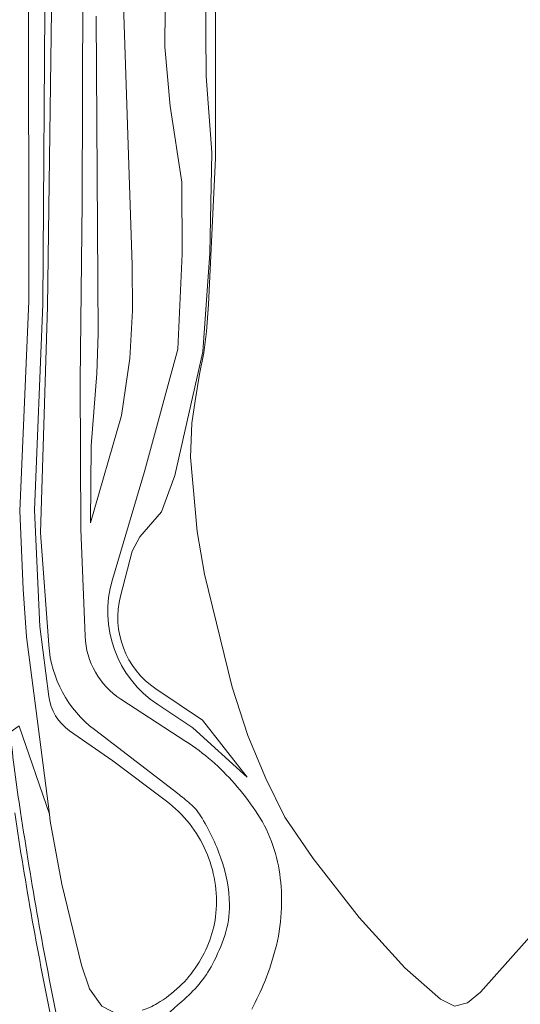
# Model space of a CAD drawing. Header units: metres. Extents: x 197700 to 204338, y 317132 to 325229.
# Tile 971 of 1056: x 198802 to 198887, y 321103 to 321270. Entities that reach past the tile are written whole.
import ezdxf

# ---------------------------------------------------------------- set-up
doc = ezdxf.new("R2010")
doc.units = ezdxf.units.M
for name, color, linetype, lineweight in [('B-WE-GR-BOUWLAND-GV', 80, 'Continuous', 13), ('B-WE-GR-GROENVOORZIENING-GV', 80, 'Continuous', 18), ('B-WE-OG-TERREIN_CULTUURSCHEIDING-GV', 7, 'Continuous', 18), ('B-WE-OG-WATER_GREPPEL-GV', 160, 'Continuous', 18), ('B-WE-VH-VERHARDING_ASFALT-GV', 252, 'Continuous', 18)]:
    doc.layers.add(name, color=color, linetype=linetype, lineweight=lineweight)

msp = doc.modelspace()

# ---------------------------------------------------------------- linework, layer by layer
at = {"layer": 'B-WE-GR-BOUWLAND-GV'}
msp.add_lwpolyline([(198835.019, 321290.353), (198835.019, 321246.808), (198833.829, 321221.955), (198833.455, 321217.386), (198832.995, 321213.766), (198832.255, 321210.147), (198831.562, 321205.588), (198830.986, 321201.801), (198830.759, 321196.04), (198831.863, 321183.373), (198833.118, 321176.108), (198837.842, 321156.918), (198840.458, 321148.743), (198843.534, 321141.393), (198846.746, 321134.857), (198851.584, 321127.8), (198859.4, 321117.763), (198867.147, 321109.228), (198873.221, 321103.907), (198875.596, 321102.746), (198877.793, 321103.287), (198879.99, 321105.077), (198892.477, 321119.148)], dxfattribs=at)
at = {"layer": 'B-WE-GR-GROENVOORZIENING-GV'}
for points in [[(198818.86, 321172.419), (198820.814, 321180.041), (198822.124, 321182.472), (198825.8, 321186.746), (198828.108, 321192.906), (198832.827, 321213.911), (198834.015, 321230.698), (198834.346, 321247.766), (198833.402, 321260.756), (198833.27, 321275.708), (198832.786, 321282.638), (198833.916, 321290.792), (198835.379, 321299.888), (198836.192, 321308.438), (198836.696, 321327.05), (198842.385, 321332.73), (198849.876, 321341.753)], [(198833.561, 321328.15), (198833.186, 321327.3), (198832.436, 321315.696), (198831.074, 321303.245), (198830.619, 321300.776), (198829.412, 321295.855), (198827.453, 321287.783), (198826.484, 321278.81), (198826.366, 321265.732), (198827.278, 321255.687), (198829.281, 321242.721), (198829.309, 321230.594), (198828.616, 321214.394), (198822.951, 321193.578), (198817.476, 321175.204)], [(198806.057, 321280.31), (198805.695, 321222.014), (198804.275, 321186.981), (198805.168, 321167.255), (198806.678, 321155.346)], [(198806.669, 321164.105), (198805.267, 321183.141), (198806.453, 321221.633), (198807.266, 321280.322)], [(198800.138, 321149.255), (198801.646, 321150.37), (198801.65, 321150.3), (198806.793, 321135.328), (198804.51, 321153.292), (198802.902, 321165.455), (198802.342, 321173.601), (198801.757, 321186.876), (198803.281, 321222.516), (198803.221, 321279.076)], [(198814.724, 321270.953), (198815.065, 321216.987), (198814.853, 321210.224), (198813.889, 321197.934), (198813.778, 321184.861), (198819.022, 321203.08), (198820.462, 321212.779), (198820.892, 321220.956), (198820.863, 321228.625), (198819.24, 321276.41)], [(198825.186, 321153.96), (198831.151, 321150.01), (198840.392, 321141.615), (198832.792, 321151.336), (198824.866, 321156.66)], [(198810.198, 321149.536), (198817.561, 321144.416), (198826.651, 321137.567)], [(198828.599, 321138.841), (198814.435, 321149.712)]]:
    msp.add_lwpolyline(points, dxfattribs=at)
for points in [[(198817.476, 321175.204, 0.3301704), (198825.186, 321153.96)], [(198824.866, 321156.66, -0.3176415), (198818.86, 321172.419)], [(198814.435, 321149.712, -0.2138516), (198806.669, 321164.105)], [(198806.678, 321155.346, 0.2124747), (198810.198, 321149.536)], [(198826.651, 321137.567, -0.0645921), (198830.549, 321133.755)], [(198830.693, 321137.132, 0.0149679), (198828.599, 321138.841)], [(198832.446, 321135.075, 0.0755702), (198830.693, 321137.132)], [(198835.921, 321127.859, 0.0533859), (198832.446, 321135.075)], [(198830.549, 321133.755, -0.0635165), (198833.358, 321129.083)], [(198833.358, 321129.083, -0.0639722), (198834.878, 321123.921)], [(198837.361, 321119.981, 0.0809711), (198835.921, 321127.859)], [(198834.878, 321123.921, -0.0624814), (198835.058, 321118.543)], [(198836.563, 321114.74, 0.0854454), (198837.361, 321119.981)], [(198835.058, 321118.543, -0.065282), (198834.016, 321113.917)], [(198834.49, 321109.861, 0.0403254), (198836.563, 321114.74)], [(198834.016, 321113.917, -0.0558333), (198831.897, 321109.675)], [(198831.897, 321109.675, -0.0597468), (198828.869, 321106.039)], [(198832.198, 321106.449, 0.0546566), (198834.49, 321109.861)], [(198828.869, 321106.039, -0.0533926), (198825.104, 321103.174)], [(198829.294, 321103.54, 0.0414586), (198832.198, 321106.449)], [(198821.733, 321091.836, -0.1629022), (198829.294, 321103.54)], [(198825.104, 321103.174, -0.0623117), (198822.52, 321102.019)]]:
    msp.add_lwpolyline(points, format="xyb", dxfattribs=at)
at = {"layer": 'B-WE-OG-TERREIN_CULTUURSCHEIDING-GV'}
for points in [[(198849.876, 321341.753), (198842.385, 321332.73), (198836.696, 321327.05), (198836.192, 321308.438), (198835.379, 321299.888), (198833.916, 321290.792), (198832.786, 321282.638), (198833.27, 321275.708), (198833.402, 321260.756), (198834.346, 321247.766), (198834.015, 321230.698), (198832.827, 321213.911), (198828.108, 321192.906), (198825.8, 321186.746), (198822.124, 321182.472), (198820.814, 321180.041), (198818.86, 321172.419)], [(198817.476, 321175.204), (198822.951, 321193.578), (198828.616, 321214.394), (198829.309, 321230.594), (198829.281, 321242.721), (198827.278, 321255.687), (198826.366, 321265.732), (198826.484, 321278.81), (198827.453, 321287.783), (198829.412, 321295.855), (198830.619, 321300.776), (198831.074, 321303.245), (198832.436, 321315.696), (198833.186, 321327.3), (198833.561, 321328.15)], [(198892.477, 321119.148), (198879.99, 321105.077), (198877.793, 321103.287), (198875.596, 321102.746), (198873.221, 321103.907), (198867.147, 321109.228), (198859.4, 321117.763), (198851.584, 321127.8), (198846.746, 321134.857), (198843.534, 321141.393), (198840.458, 321148.743), (198837.842, 321156.918), (198833.118, 321176.108), (198831.863, 321183.373), (198830.759, 321196.04), (198830.986, 321201.801), (198831.562, 321205.588), (198832.255, 321210.147), (198832.995, 321213.766), (198833.455, 321217.386), (198833.829, 321221.955), (198835.019, 321246.808), (198835.019, 321290.353)], [(198807.266, 321280.322), (198806.453, 321221.633), (198805.267, 321183.141), (198806.669, 321164.105)], [(198819.24, 321276.41), (198820.863, 321228.625), (198820.892, 321220.956), (198820.462, 321212.779), (198819.022, 321203.08), (198813.778, 321184.861), (198813.889, 321197.934), (198814.853, 321210.224), (198815.065, 321216.987), (198814.724, 321270.953)], [(198812.475, 321275.415), (198812.349, 321239.302), (198811.983, 321208.99), (198812.136, 321183.752), (198812.853, 321165.575)], [(198812.853, 321165.575), (198812.136, 321183.752), (198811.983, 321208.99), (198812.349, 321239.302), (198812.475, 321275.415)], [(198824.866, 321156.66), (198832.792, 321151.336), (198840.392, 321141.615), (198831.151, 321150.01), (198825.186, 321153.96)], [(198818.928, 321154.887), (198829.961, 321147.712)], [(198829.961, 321147.712), (198818.928, 321154.887)], [(198815.677, 321102.698), (198813.585, 321105.655), (198812.235, 321109.685), (198808.877, 321123.427), (198806.938, 321134.186), (198806.793, 321135.328), (198801.65, 321150.3)], [(198814.435, 321149.712), (198828.599, 321138.841)], [(198801.89, 321135.713), (198801.888, 321135.723)], [(198801.888, 321135.723), (198801.89, 321135.713)]]:
    msp.add_lwpolyline(points, dxfattribs=at)
for points in [[(198825.186, 321153.96, -0.3301704), (198817.476, 321175.204)], [(198818.86, 321172.419, 0.3176415), (198824.866, 321156.66)], [(198812.853, 321165.575, 0.2434023), (198818.928, 321154.887)], [(198818.928, 321154.887, -0.2434023), (198812.853, 321165.575)], [(198806.669, 321164.105, 0.2138516), (198814.435, 321149.712)], [(198801.888, 321135.723, -0.0149264), (198800.138, 321149.255)], [(198800.138, 321149.255, 0.0149264), (198801.888, 321135.723)], [(198829.961, 321147.712, -0.0341405), (198834.343, 321144.416)], [(198834.343, 321144.416, 0.0341405), (198829.961, 321147.712)], [(198834.343, 321144.416, -0.0365021), (198838.217, 321140.537)], [(198838.217, 321140.537, 0.0365021), (198834.343, 321144.416)], [(198838.217, 321140.537, -0.0277439), (198841.794, 321135.894)], [(198841.794, 321135.894, 0.0277439), (198838.217, 321140.537)], [(198828.599, 321138.841, -0.0149679), (198830.693, 321137.132)], [(198830.693, 321137.132, -0.0755702), (198832.446, 321135.075)], [(198841.794, 321135.894, -0.0603622), (198844.5, 321130.695)], [(198844.5, 321130.695, 0.0603622), (198841.794, 321135.894)], [(198800.901, 321135.565, 0.0141256), (198807.384, 321099.23)], [(198808.363, 321099.433, -0.0141423), (198801.89, 321135.713)], [(198801.89, 321135.713, 0.0141423), (198808.363, 321099.433)], [(198832.446, 321135.075, -0.0533859), (198835.921, 321127.859)], [(198844.5, 321130.695, -0.0552343), (198845.906, 321125.158)], [(198845.906, 321125.158, 0.0552343), (198844.5, 321130.695)], [(198835.921, 321127.859, -0.0809711), (198837.361, 321119.981)], [(198845.906, 321125.158, -0.0439816), (198846.197, 321119.452)], [(198846.197, 321119.452, 0.0439816), (198845.906, 321125.158)], [(198837.361, 321119.981, -0.0854454), (198836.563, 321114.74)], [(198846.197, 321119.452, -0.0490654), (198845.329, 321113.054)], [(198845.329, 321113.054, 0.0490654), (198846.197, 321119.452)], [(198836.563, 321114.74, -0.0403254), (198834.49, 321109.861)], [(198845.329, 321113.054, -0.0393353), (198843.349, 321106.909)], [(198843.349, 321106.909, 0.0393353), (198845.329, 321113.054)], [(198834.49, 321109.861, -0.0546566), (198832.198, 321106.449)], [(198832.198, 321106.449, -0.0414586), (198829.294, 321103.54)], [(198843.349, 321106.909, -0.0225711), (198841.159, 321102.201)], [(198841.159, 321102.201, 0.0225711), (198843.349, 321106.909)], [(198829.294, 321103.54, 0.1629022), (198821.733, 321091.836)]]:
    msp.add_lwpolyline(points, format="xyb", dxfattribs=at)
at = {"layer": 'B-WE-OG-WATER_GREPPEL-GV'}
for points in [[(198806.678, 321155.346), (198805.168, 321167.255), (198804.275, 321186.981), (198805.695, 321222.014), (198806.057, 321280.31)], [(198803.221, 321279.076), (198803.281, 321222.516), (198801.757, 321186.876), (198802.342, 321173.601), (198802.902, 321165.455), (198804.51, 321153.292), (198806.793, 321135.328), (198806.938, 321134.186), (198808.877, 321123.427), (198812.235, 321109.685), (198813.585, 321105.655), (198815.677, 321102.698), (198818.498, 321101.255)], [(198826.651, 321137.567), (198817.561, 321144.416), (198810.198, 321149.536)]]:
    msp.add_lwpolyline(points, dxfattribs=at)
for points in [[(198810.198, 321149.536, -0.2124747), (198806.678, 321155.346)], [(198830.549, 321133.755, 0.0645921), (198826.651, 321137.567)], [(198833.358, 321129.083, 0.0635165), (198830.549, 321133.755)], [(198834.878, 321123.921, 0.0639722), (198833.358, 321129.083)], [(198835.058, 321118.543, 0.0624814), (198834.878, 321123.921)], [(198834.016, 321113.917, 0.065282), (198835.058, 321118.543)], [(198831.897, 321109.675, 0.0558333), (198834.016, 321113.917)], [(198828.869, 321106.039, 0.0597468), (198831.897, 321109.675)], [(198825.104, 321103.174, 0.0533926), (198828.869, 321106.039)], [(198822.52, 321102.019, 0.0623117), (198825.104, 321103.174)]]:
    msp.add_lwpolyline(points, format="xyb", dxfattribs=at)
at = {"layer": 'B-WE-VH-VERHARDING_ASFALT-GV'}
msp.add_lwpolyline([(198807.384, 321099.23, -0.0141256), (198800.901, 321135.565)], format="xyb", dxfattribs=at)

doc.saveas('drawing.dxf')
